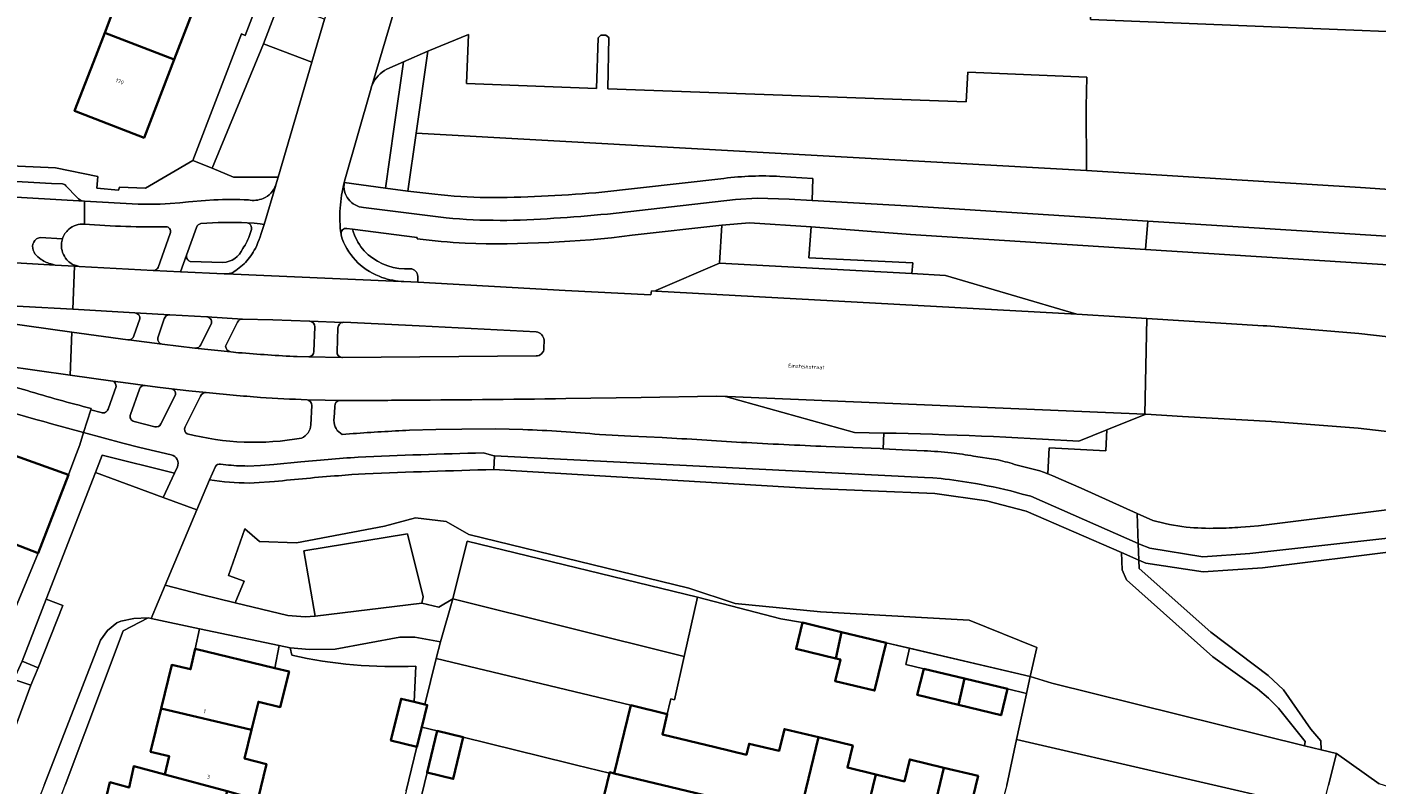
# Model space of a CAD drawing. Header units: metres. Extents: x 197700 to 204338, y 317132 to 325229.
# Tile 1048 of 1056: x 199355 to 199481, y 322000 to 322071. Entities that reach past the tile are written whole.
import ezdxf
from ezdxf.enums import TextEntityAlignment as Align

# ---------------------------------------------------------------- set-up
doc = ezdxf.new("R2010")
doc.units = ezdxf.units.M
for name, color, linetype, lineweight in [('B-WE-GR-BEPLANTING_CULTUUR_BODEMBEDEKKER-GV', 90, 'Continuous', 18), ('B-WE-GR-BEPLANTING_CULTUUR_HEESTERS-GV', 90, 'Continuous', 18), ('B-WE-GR-GROENVOORZIENING-GV', 80, 'Continuous', 18), ('B-WE-IE-TERREINAFSCHEIDING_KUNSTMATIG_HEKWERK-G', 20, 'IE-TERREINAFSCHEIDING-KUNSTMATIG', 18), ('B-WE-OG-BEBOUWING-GV', 7, 'Continuous', 35), ('B-WE-OG-BEBOUWING-T18', 10, 'Continuous', 18), ('B-WE-OG-TERREIN_CULTUURSCHEIDING-GV', 7, 'Continuous', 18), ('B-WE-OG-TERREIN_ERF-GV', 7, 'Continuous', 18), ('B-WE-OG-TOPOGRAFIE-T18', 10, 'Continuous', 18), ('B-WE-VH-VERHARDING_ASFALT-GV', 252, 'Continuous', 18), ('B-WE-VH-VERHARDING_BETONSTRAATSTEEN-GV', 252, 'Continuous', 18), ('B-WE-VH-VERHARDING_OPEN-GV', 252, 'Continuous', 18), ('B-WE-VH-VERHARDING_SIERBESTRATING-GV', 252, 'Continuous', 18), ('B-WE-VH-VERHARDING_TEGEL-GV', 252, 'Continuous', 18)]:
    doc.layers.add(name, color=color, linetype=linetype, lineweight=lineweight)
doc.styles.add('NLCS-ISO-M200-T18', font='NLCS-ISO.ttf', dxfattribs={"height": 0.36})
doc.linetypes.add('IE-TERREINAFSCHEIDING-KUNSTMATIG', pattern='A,4,[82,NLCS.SHX,S=0.75,R=90,X=0,Y=0],4,-2', length=10)

msp = doc.modelspace()

# ---------------------------------------------------------------- linework, layer by layer
at = {"layer": 'B-WE-GR-BEPLANTING_CULTUUR_BODEMBEDEKKER-GV'}
for points in [[(199381.677, 322067.255), (199377.187, 322068.939), (199372.391, 322057.385), (199374.384, 322056.533), (199378.537, 322056.534)], [(199368.893, 322029.011), (199362.168, 322030.684), (199361.541, 322029.068), (199367.858, 322026.758)], [(199370.83, 322012.69), (199378.22, 322010.893), (199378.643, 322012.995), (199371.223, 322014.556)]]:
    msp.add_lwpolyline(points, close=True, dxfattribs=at)
for points in [[(199384.685, 322056.055), (199388.523, 322055.525), (199389.335, 322061.216), (199390.186, 322067.262), (199388.659, 322066.581)], [(199387.288, 322065.134), (199387.228, 322064.982), (199387.178, 322064.827), (199384.706, 322056.167), (199384.685, 322056.055)], [(199370.934, 322051.876), (199370.023, 322049.299), (199370.03, 322049.142)], [(199375.85, 322052.233), (199375.669, 322052.312)], [(199375.928, 322051.319), (199376.047, 322051.668)], [(199367.379, 322048.158), (199368.492, 322051.313)], [(199359.758, 322048.321), (199360.027, 322048.248), (199366.922, 322047.853), (199367.081, 322047.881)], [(199370.365, 322048.711), (199373.396, 322048.606)]]:
    msp.add_lwpolyline(points, dxfattribs=at)
for points in [[(199388.659, 322066.581, 0.181691), (199387.288, 322065.134)], [(199359.066, 322051.699, 0.1380789), (199358.477, 322050.805)], [(199360.515, 322052.186, 0.1994206), (199359.066, 322051.699)], [(199368.212, 322051.935, -0.0255799), (199360.515, 322052.186)], [(199368.492, 322051.313, 0.4188595), (199368.212, 322051.935)], [(199371.358, 322052.226, 0.3064571), (199370.934, 322051.876)], [(199375.669, 322052.312, 0.0292298), (199371.358, 322052.226)], [(199376.047, 322051.668, 0.3371766), (199375.85, 322052.233)], [(199358.477, 322050.805, 0.063112), (199358.386, 322050.316)], [(199375.243, 322049.906, 0.0811787), (199375.928, 322051.319)], [(199358.386, 322050.316, 0.2004989), (199358.898, 322048.869)], [(199370.03, 322049.142, 0.3178102), (199370.365, 322048.711)], [(199373.396, 322048.606, 0.2829475), (199375.243, 322049.906)], [(199358.898, 322048.869, 0.1517757), (199359.758, 322048.321)], [(199367.081, 322047.881, 0.2040768), (199367.379, 322048.158)]]:
    msp.add_lwpolyline(points, format="xyb", dxfattribs=at)
at = {"layer": 'B-WE-GR-BEPLANTING_CULTUUR_HEESTERS-GV'}
for points in [[(199363.155, 322037.587), (199359.194, 322038.139), (199349.951, 322039.427)], [(199362.716, 322034.977), (199363.465, 322037.085)], [(199306.487, 322035.607), (199306.58, 322035.608), (199307.842, 322035.517), (199309.306, 322035.412), (199310.482, 322035.327), (199320.594, 322034.607), (199320.628, 322035.09), (199347.51, 322033), (199359.053, 322028.855), (199359.643, 322030.435), (199360.1, 322031.658), (199360.448, 322032.798), (199357.468, 322033.603), (199356.74, 322033.81), (199356.008, 322034.004), (199355.042, 322034.283), (199354.081, 322034.58)], [(199361.142, 322035.039), (199361.114, 322034.923), (199362.085, 322034.653)], [(199391.189, 322007.744), (199392.167, 322007.507), (199393.245, 322011.767), (199393.64, 322013.325), (199391.263, 322013.756), (199389.861, 322013.762), (199383.839, 322012.664), (199381.451, 322012.634), (199379.649, 322012.783), (199379.824, 322012.083)], [(199391.345, 322011.073), (199391.189, 322007.744)]]:
    msp.add_lwpolyline(points, dxfattribs=at)
for points in [[(199349.762, 322038.067, -0.0090701), (199355.183, 322036.708)], [(199355.183, 322036.708, 0.0114281), (199361.142, 322035.039)], [(199363.465, 322037.085, 0.3226737), (199363.155, 322037.587)], [(199362.085, 322034.653, 0.4230457), (199362.716, 322034.977)], [(199379.824, 322012.083, 0.0675047), (199391.345, 322011.073)]]:
    msp.add_lwpolyline(points, format="xyb", dxfattribs=at)
msp.add_lwpolyline([(199437.255, 322012.729), (199448.477, 322010.105), (199449.088, 322012.808), (199442.797, 322015.348), (199428.983, 322016.123), (199421.025, 322016.897), (199416.715, 322018.336), (199396.27, 322023.315), (199394.17, 322024.532), (199391.296, 322024.864), (199388.423, 322024.09), (199380.245, 322022.54), (199376.819, 322022.651), (199375.441, 322023.847), (199373.92, 322019.495), (199375.374, 322018.968), (199374.532, 322016.954), (199379.434, 322015.774), (199381.058, 322015.645), (199381.981, 322015.718), (199380.925, 322021.803), (199390.577, 322023.362), (199392.036, 322017.531), (199391.901, 322016.923), (199393.472, 322016.562), (199394.793, 322017.325), (199396.129, 322022.698), (199417.525, 322017.473), (199425.297, 322015.457), (199427.3, 322015.12), (199430.913, 322014.246), (199435.07, 322013.24)], close=True, dxfattribs=at)
at = {"layer": 'B-WE-GR-GROENVOORZIENING-GV'}
for points in [[(199371.332, 322036.192), (199369.881, 322033.329)], [(199434.807, 322031.285), (199434.864, 322032.748), (199432.134, 322032.799), (199420.126, 322036.155), (199420.118, 322036.155), (199419.285, 322036.181), (199412.288, 322036.059), (199405.291, 322035.958)], [(199381.588, 322033.521), (199381.667, 322035.318)], [(199383.812, 322035.257), (199383.764, 322034.585), (199383.726, 322033.918)], [(199546.151, 322011.98), (199538.766, 322015.121), (199538.622, 322014.773), (199519.223, 322022.987), (199514.518, 322024.88), (199508, 322027.108), (199501.101, 322029.095), (199493.333, 322031.016), (199487.292, 322032.229), (199478.964, 322033.199), (199470.911, 322033.831), (199462.646, 322034.288), (199459.237, 322034.492), (199455.614, 322033.039), (199455.505, 322031.085), (199450.235, 322031.367), (199450.111, 322028.949), (199450.563, 322028.768), (199451.352, 322028.437), (199453.212, 322027.611), (199458.431, 322025.265), (199459.873, 322024.617)], [(199390.747, 322033.008), (199393.19, 322033.069), (199395.633, 322033.109), (199398.753, 322033.146), (199400.027, 322033.124), (199401.301, 322033.08)], [(199384.503, 322032.618), (199385.512, 322032.7)], [(199408.421, 322032.611), (199411.328, 322032.458), (199414.237, 322032.328)], [(199429.511, 322031.502), (199432.021, 322031.397), (199434.531, 322031.299), (199434.807, 322031.285)], [(199372.632, 322028.337), (199372.159, 322028.397), (199370.986, 322025.614), (199368.031, 322018.599), (199371.365, 322017.737), (199374.532, 322016.954), (199375.374, 322018.968), (199373.92, 322019.495), (199375.441, 322023.847), (199376.819, 322022.651), (199380.245, 322022.54), (199388.423, 322024.09), (199391.296, 322024.864), (199394.17, 322024.532), (199396.27, 322023.315), (199416.715, 322018.336), (199421.025, 322016.897), (199428.983, 322016.123), (199442.797, 322015.348), (199449.088, 322012.808), (199448.477, 322010.105), (199450.486, 322009.492), (199473.997, 322003.674), (199474.032, 322004.058), (199471.55, 322007.158), (199470.631, 322008.091), (199469.611, 322008.973), (199465.448, 322011.933), (199457.444, 322019.108), (199457.025, 322020.036), (199456.949, 322021.645), (199448.102, 322025.496), (199444.407, 322026.445), (199439.609, 322027.136), (199427.626, 322027.613), (199398.595, 322029.359)], [(199378.198, 322028.244), (199376.294, 322028.11)], [(199386.641, 322028.965), (199385.389, 322028.883), (199384.138, 322028.786)], [(199468.926, 322024.063), (199469.698, 322024.114), (199482.617, 322025.733), (199491.763, 322026.63), (199495.344, 322026.677), (199495.346, 322026.777), (199498.361, 322026.728), (199501.353, 322026.393), (199504.31, 322025.869), (199510.162, 322024.459), (199516.116, 322022.813), (199518.963, 322021.924), (199522.189, 322020.787), (199544.729, 322011.238), (199544.696, 322011.137), (199545.618, 322010.739)], [(199468.067, 322024.002), (199468.926, 322024.063)], [(199483.003, 322021.841), (199470.073, 322020.22), (199464.564, 322019.847), (199459.233, 322020.651), (199458.58, 322020.935), (199458.607, 322020.152), (199465.27, 322014.243), (199470.591, 322010.191), (199472.022, 322008.857), (199474.561, 322005.203), (199475.508, 322004.13), (199475.53, 322003.295), (199476.945, 322002.945), (199480.93, 322000.123)], [(199487.636, 321998.039), (199480.93, 322000.123), (199476.945, 322002.945), (199476.218, 322000)]]:
    msp.add_lwpolyline(points, dxfattribs=at)
for points in [[(199371.831, 322036.518, 0.3210735), (199371.332, 322036.192)], [(199376.893, 322036.063, -0.0061102), (199371.831, 322036.518)], [(199381.225, 322035.85, -0.0080373), (199376.893, 322036.063)], [(199381.667, 322035.318, 0.3676433), (199381.225, 322035.85)], [(199384.228, 322035.781, 0.4136827), (199383.812, 322035.257)], [(199389.773, 322035.808, -0.0091981), (199384.228, 322035.781)], [(199405.291, 322035.958, -0.0032218), (199389.773, 322035.808)], [(199369.881, 322033.329, 0.3955745), (199370.07, 322032.687)], [(199380.718, 322032.281, 0.269345), (199381.588, 322033.521)], [(199383.726, 322033.918, 0.2847941), (199384.503, 322032.618)], [(199385.512, 322032.7, -0.005319), (199390.747, 322033.008)], [(199401.301, 322033.08, -0.0147387), (199408.421, 322032.611)], [(199370.07, 322032.687, 0.1074537), (199380.718, 322032.281)], [(199414.237, 322032.328, -0.0032497), (199421.614, 322031.884)], [(199421.614, 322031.884, 0.0030381), (199429.511, 322031.502)], [(199398.595, 322029.359, 0.0026685), (199386.641, 322028.965)], [(199376.294, 322028.11, -0.0439654), (199372.632, 322028.337)], [(199384.138, 322028.786, 0.0067393), (199378.198, 322028.244)], [(199459.873, 322024.617, 0.0389587), (199462.976, 322024.012)], [(199462.976, 322024.012, 0.0363568), (199465.865, 322023.899)], [(199465.865, 322023.899, 0.0186212), (199468.067, 322024.002)]]:
    msp.add_lwpolyline(points, format="xyb", dxfattribs=at)
msp.add_lwpolyline([(199356.207, 322010.913), (199354.748, 322011.541), (199353.955, 322009.818), (199355.537, 322009.307)], close=True, dxfattribs=at)
at = {"layer": 'B-WE-IE-TERREINAFSCHEIDING_KUNSTMATIG_HEKWERK-G'}
for points in [[(199417.525, 322017.473), (199425.297, 322015.457), (199427.3, 322015.12)], [(199435.07, 322013.24), (199448.477, 322010.105)]]:
    msp.add_lwpolyline(points, dxfattribs=at)
at = {"layer": 'B-WE-OG-BEBOUWING-GV'}
for points in [[(199368.876, 322067.483), (199370.575, 322071.893), (199364.11, 322074.38), (199361.26, 322075.48), (199360.28, 322072.95), (199363.13, 322071.85), (199362.41, 322069.98)], [(199362.41, 322069.98), (199361.572, 322067.805), (199359.61, 322062.71), (199366.075, 322060.213), (199368.876, 322067.483)], [(199356.229, 322021.571), (199359.053, 322028.855), (199347.51, 322033), (199345.4, 322027.54), (199342.78, 322028.55), (199341.38, 322024.94), (199339.63, 322025.65), (199339.617, 322025.217), (199339.499, 322021.04), (199343.399, 322020.93), (199343.656, 322020.923), (199345.18, 322020.88), (199345.46, 322021.652), (199346.82, 322025.4), (199347.36, 322025.19), (199347.17, 322024.7), (199347.94, 322024.41), (199348.07, 322024.75)], [(199430.386, 322011.795), (199430.913, 322014.246), (199427.3, 322015.12), (199426.71, 322012.68)], [(199430.913, 322014.246), (199430.386, 322011.795), (199430.82, 322011.69), (199430.33, 322009.68), (199434, 322008.8), (199435.07, 322013.24)], [(199378.22, 322010.893), (199370.83, 322012.69), (199370.39, 322010.78), (199368.64, 322011.19), (199367.653, 322007.14), (199376.064, 322005.151), (199376.7, 322007.76), (199378.74, 322007.26), (199379.55, 322010.57)], [(199442.377, 322009.913), (199438.58, 322010.82), (199437.97, 322008.39), (199441.791, 322007.469)], [(199441.791, 322007.469), (199445.77, 322006.51), (199446.37, 322008.96), (199442.377, 322009.913)], [(199391.189, 322007.744), (199389.97, 322008.04), (199389.02, 322004.17), (199391.45, 322003.57), (199391.894, 322005.384), (199392.4, 322007.45), (199392.167, 322007.507)], [(199367.998, 322000.999), (199373.786, 321999.444), (199376.64, 321998.65), (199377.45, 322001.97), (199375.41, 322002.47), (199376.064, 322005.151), (199367.653, 322007.14), (199366.67, 322003.11), (199368.41, 322002.69)], [(199428.777, 322004.453), (199425.61, 322005.22), (199425.12, 322003.18), (199422.33, 322003.86), (199422.09, 322002.83), (199419.164, 322003.537), (199414.27, 322004.72), (199414.72, 322006.61), (199411.32, 322007.44), (199409.8, 322001.09), (199418.05, 321999.1), (199420.98, 321998.41), (199420.394, 321995.965), (199420.27, 321995.45), (199420.36, 321995.428), (199424.47, 321994.43), (199424.9, 321996.18), (199426.675, 321995.75)], [(199395.75, 322004.48), (199393.32, 322005.05), (199392.39, 322001.18), (199394.82, 322000.59)], [(199434.111, 322000.993), (199431.48, 322001.63), (199431.97, 322003.68), (199428.777, 322004.453), (199426.675, 321995.75), (199428.45, 321995.32), (199428.02, 321993.57), (199432.08, 321992.585)], [(199373.786, 321999.444), (199367.998, 322000.999), (199365.126, 322001.771), (199364.671, 321999.771), (199362.898, 322000.271), (199361.827, 321995.833), (199370.256, 321993.897), (199370.99, 321996.77), (199372.991, 321996.27)], [(199440.454, 322001.629), (199437.27, 322002.4), (199436.77, 322000.35), (199434.111, 322000.993), (199432.08, 321992.585), (199436.14, 321991.6), (199436.57, 321993.35), (199438.35, 321992.92)], [(199438.35, 321992.92), (199440.13, 321992.49), (199439.7, 321990.74), (199443.764, 321989.751), (199443.89, 321989.72), (199444.13, 321990.7), (199445.251, 321995.309), (199445.94, 321998.14), (199445.806, 321998.173), (199443.15, 321998.82), (199443.63, 322000.86), (199440.454, 322001.629)], [(199407.966, 321995.345), (199416.648, 321993.26), (199417.466, 321996.668), (199418.05, 321999.1), (199409.8, 322001.09), (199409.38, 322001.2), (199409.36, 322001.115)]]:
    msp.add_lwpolyline(points, close=True, dxfattribs=at)
at = {"layer": 'B-WE-OG-TERREIN_CULTUURSCHEIDING-GV'}
for points in [[(199391.368, 322060.637), (199390.607, 322055.26), (199393.103, 322054.974)], [(199543.706, 322059.489), (199541.085, 322060.121), (199540.799, 322057.315), (199540.86, 322051.406), (199516.69, 322053.022), (199479.177, 322055.593), (199453.714, 322057.16), (199391.368, 322060.637)], [(199408.071, 322055.098), (199419.997, 322056.435)], [(199425.195, 322056.615), (199428.259, 322056.431), (199428.211, 322054.37), (199437.537, 322053.841), (199459.408, 322052.464), (199459.409, 322052.464), (199506.352, 322049.508), (199506.34, 322049.308), (199508.356, 322049.02), (199512.591, 322048.093), (199514.636, 322047.916), (199521.054, 322047.641), (199528.244, 322047.462), (199540.531, 322047.466), (199543.923, 322047.545), (199544.564, 322047.734), (199545.038, 322048.03), (199545.41, 322048.42), (199545.659, 322048.893), (199546.651, 322056.272)], [(199391.462, 322050.823), (199391.457, 322050.944), (199385.462, 322051.717), (199385.558, 322051.395)], [(199419.576, 322048.551), (199419.793, 322052.086), (199411.455, 322051.144)], [(199428.11, 322051.938), (199427.88, 322049.057), (199437.556, 322048.572), (199437.455, 322047.577), (199440.596, 322047.406), (199452.815, 322043.81), (199453.299, 322043.784), (199459.308, 322043.408), (199470.13, 322042.732), (199470.482, 322042.711), (199479.026, 322042.004), (199483.125, 322041.539), (199487.514, 322040.916), (199493.149, 322039.945), (199497.462, 322039.112), (199503.78, 322037.727), (199511.022, 322035.892), (199518.538, 322033.674), (199524.707, 322031.471), (199543.025, 322024.563), (199542.9, 322024.214), (199550.403, 322021.395), (199550.53, 322021.364)], [(199557.354, 322032.794), (199545.199, 322042.595), (199543.762, 322043.574), (199542.365, 322044.296), (199541.636, 322044.565), (199540.548, 322044.809), (199536.602, 322044.979), (199528.275, 322044.985), (199520.967, 322045.167), (199514.337, 322045.451), (199512.258, 322045.632), (199498.894, 322047.313), (199459.205, 322049.832), (199437.338, 322051.221), (199428.11, 322051.938)], [(199390.286, 322048.027), (199390.83, 322048.022)], [(199391.518, 322047.317), (199391.54, 322046.774), (199405.218, 322046.019), (199413.208, 322045.592), (199413.249, 322045.987), (199413.646, 322045.943), (199413.671, 322046.011), (199419.576, 322048.551)]]:
    msp.add_lwpolyline(points, dxfattribs=at)
for points in [[(199419.997, 322056.435, -0.0457719), (199425.195, 322056.615)], [(199393.103, 322054.974, 0.0243505), (199397.946, 322054.644)], [(199397.946, 322054.644, 0.0193324), (199408.071, 322055.098)], [(199385.558, 322051.395, 0.1049829), (199386.54, 322049.7)], [(199395.943, 322050.395, -0.0178396), (199391.462, 322050.823)], [(199411.455, 322051.144, -0.0386), (199395.943, 322050.395)], [(199386.54, 322049.7, 0.199252), (199390.286, 322048.027)], [(199390.83, 322048.022, -0.4243211), (199391.518, 322047.317)]]:
    msp.add_lwpolyline(points, format="xyb", dxfattribs=at)
at = {"layer": 'B-WE-OG-TERREIN_ERF-GV'}
for points in [[(199445.29, 322100.68), (199455.372, 322100.317), (199455.309, 322098.578), (199505.52, 322096.54), (199505.45, 322095.09), (199505.34, 322095.1), (199504.29, 322071.31), (199454.19, 322073.33), (199454.095, 322071.219), (199506.14, 322069.11), (199506.491, 322069.55), (199506.68, 322073.84), (199538.499, 322072.593), (199538.166, 322098.402), (199536.769, 322211.233), (199536.646, 322215.493)], [(199347.352, 322057.87), (199357.832, 322057.414), (199361.758, 322056.614), (199361.689, 322055.509), (199363.696, 322055.328), (199363.785, 322055.631), (199366.21, 322055.523), (199370.593, 322058.093), (199375.12, 322069.862), (199375.474, 322069.722), (199379.254, 322079.572)], [(199446.302, 322000), (199447.212, 322004.241), (199448.121, 322008.481), (199448.131, 322008.529), (199446.37, 322008.96), (199445.77, 322006.51), (199441.791, 322007.469), (199437.97, 322008.39), (199438.58, 322010.82), (199436.903, 322011.221), (199437.255, 322012.729), (199435.07, 322013.24), (199434, 322008.8), (199430.33, 322009.68), (199430.82, 322011.69), (199430.386, 322011.795), (199426.71, 322012.68), (199427.3, 322015.12), (199425.297, 322015.457), (199417.525, 322017.473), (199416.293, 322011.979), (199415.387, 322007.939), (199415.065, 322008.02), (199415.008, 322007.788), (199414.72, 322006.61), (199414.27, 322004.72), (199419.164, 322003.537), (199422.09, 322002.83), (199422.33, 322003.86), (199425.12, 322003.18), (199425.61, 322005.22), (199428.777, 322004.453), (199431.97, 322003.68), (199431.48, 322001.63), (199434.111, 322000.993), (199436.77, 322000.35), (199437.27, 322002.4), (199440.454, 322001.629), (199443.63, 322000.86), (199443.15, 321998.82)], [(199361.827, 321995.833), (199362.898, 322000.271), (199364.671, 321999.771), (199365.126, 322001.771), (199367.998, 322000.999), (199368.41, 322002.69), (199366.67, 322003.11), (199367.653, 322007.14), (199368.64, 322011.19), (199370.39, 322010.78), (199370.83, 322012.69), (199371.223, 322014.556), (199366.726, 322015.502), (199366.464, 322015.557), (199364.136, 322014.345), (199358.74, 322000)], [(199378.643, 322012.995), (199378.22, 322010.893), (199379.55, 322010.57), (199378.74, 322007.26), (199376.7, 322007.76), (199376.064, 322005.151), (199375.41, 322002.47), (199377.45, 322001.97), (199376.64, 321998.65)], [(199379.824, 322012.083), (199379.649, 322012.783), (199378.643, 322012.995)], [(199390.45, 321999.46), (199391.45, 322003.57), (199389.02, 322004.17), (199389.97, 322008.04), (199391.189, 322007.744), (199391.345, 322011.073)]]:
    msp.add_lwpolyline(points, dxfattribs=at)
for points in [[(199364.11, 322074.38), (199370.575, 322071.893), (199368.876, 322067.483), (199366.075, 322060.213), (199359.61, 322062.71), (199361.572, 322067.805), (199362.41, 322069.98), (199363.13, 322071.85), (199360.28, 322072.95), (199361.26, 322075.48)], [(199392.449, 322068.272), (199391.368, 322060.637), (199453.714, 322057.16), (199453.669, 322063.105), (199453.739, 322065.854), (199442.662, 322066.3), (199442.529, 322063.539), (199409.186, 322064.776), (199409.277, 322069.525), (199409.015, 322069.751), (199408.553, 322069.763), (199408.307, 322069.514), (199408.149, 322064.794), (199396.049, 322065.261), (199396.226, 322069.817)], [(199356.229, 322021.571), (199348.07, 322024.75), (199347.94, 322024.41), (199347.17, 322024.7), (199347.36, 322025.19), (199346.82, 322025.4), (199345.46, 322021.652), (199353.102, 322019.284), (199352.441, 322017.558), (199354.259, 322016.862)], [(199407.966, 321995.345), (199409.36, 322001.115), (199406.278, 322001.877), (199405.537, 322002.06), (199395.75, 322004.48), (199394.82, 322000.59), (199392.39, 322001.18), (199391.4, 321997.1), (199393.83, 321996.52), (199393.02, 321993.208), (199391.93, 321988.75), (199395.772, 321987.817), (199395.28, 321985.79), (199399.558, 321984.751), (199403.06, 321983.9), (199405.09, 321983.44), (199406.559, 321989.523)]]:
    msp.add_lwpolyline(points, close=True, dxfattribs=at)
msp.add_lwpolyline([(199391.345, 322011.073, -0.0675047), (199379.824, 322012.083)], format="xyb", dxfattribs=at)
at = {"layer": 'B-WE-VH-VERHARDING_ASFALT-GV'}
for points in [[(199387.951, 322088.541), (199384.636, 322077.296), (199382.933, 322071.518), (199382.841, 322071.231), (199381.677, 322067.255)], [(199384.685, 322056.055), (199384.706, 322056.167), (199387.178, 322064.827), (199387.228, 322064.982), (199387.288, 322065.134), (199390.153, 322074.879), (199391.585, 322079.68), (199392.445, 322082.616)], [(199381.677, 322067.255), (199378.537, 322056.534), (199378.327, 322055.819), (199378.326, 322055.815), (199377.225, 322052.148)], [(199346.88, 322044.967), (199354.841, 322044.514), (199359.435, 322044.256), (199359.593, 322048.273), (199357.813, 322048.375), (199349.892, 322048.829), (199287.863, 322052.295)], [(199384.397, 322051.144), (199384.384, 322051.24)], [(199459.14, 322034.496), (199459.308, 322043.408), (199453.299, 322043.784), (199452.815, 322043.81), (199413.646, 322045.943), (199413.249, 322045.987), (199413.208, 322045.592), (199405.218, 322046.019), (199391.54, 322046.774), (199390.241, 322046.846), (199389.969, 322046.857), (199373.669, 322047.546), (199373.588, 322047.543), (199373.506, 322047.543), (199369.469, 322047.733), (199366.922, 322047.853), (199360.027, 322048.248), (199359.593, 322048.273), (199359.435, 322044.256), (199365.212, 322043.932), (199368.433, 322043.758), (199368.479, 322043.759), (199371.897, 322043.569), (199375.221, 322043.355), (199378.048, 322043.278), (199381.44, 322043.17), (199381.495, 322043.164), (199384.563, 322043.045), (199384.645, 322043.047), (199391.643, 322042.733), (199402.528, 322042.148)], [(199373.669, 322047.546), (199389.969, 322046.857)], [(199349.951, 322039.427), (199359.194, 322038.139), (199359.352, 322042.146), (199346.755, 322043.903)], [(199470.13, 322042.732), (199459.308, 322043.408), (199459.14, 322034.496), (199459.237, 322034.492), (199462.646, 322034.288), (199470.911, 322033.831), (199478.964, 322033.199), (199487.292, 322032.229), (199493.333, 322031.016), (199501.101, 322029.095), (199508, 322027.108), (199514.518, 322024.88), (199519.223, 322022.987), (199538.622, 322014.773), (199538.766, 322015.121), (199546.151, 322011.98), (199549.664, 322010.371), (199549.734, 322010.338), (199550.375, 322009.972), (199551.615, 322009.004), (199552.685, 322007.86), (199553.542, 322006.557), (199554.218, 322005.167)], [(199374.86, 322040.222), (199374.148, 322040.292), (199370.803, 322040.649), (199367.764, 322041.014), (199364.66, 322041.415), (199364.546, 322041.421), (199359.352, 322042.146), (199359.194, 322038.139), (199363.155, 322037.587), (199364.587, 322037.385), (199366.171, 322037.175), (199367.315, 322037.029), (199368.612, 322036.872), (199370.221, 322036.689), (199371.831, 322036.518)], [(199561.138, 322020.885), (199560.071, 322020.518), (199558.9, 322020.226), (199557.355, 322020), (199555.791, 322019.991), (199554.138, 322020.23), (199550.53, 322021.364), (199550.403, 322021.395), (199542.9, 322024.214), (199543.025, 322024.563), (199524.707, 322031.471), (199518.538, 322033.674), (199511.022, 322035.892), (199503.78, 322037.727), (199497.462, 322039.112), (199493.149, 322039.945), (199487.514, 322040.916), (199483.125, 322041.539), (199479.026, 322042.004), (199470.482, 322042.711), (199470.13, 322042.732)], [(199403.261, 322041.393), (199403.254, 322040.645)], [(199402.521, 322039.931), (199384.524, 322039.788), (199384.453, 322039.791), (199381.385, 322039.84), (199380.322, 322039.858)], [(199381.225, 322035.85), (199382.9, 322035.805), (199384.228, 322035.781)], [(199405.291, 322035.958), (199412.288, 322036.059), (199419.285, 322036.181), (199420.118, 322036.155), (199420.126, 322036.155), (199420.315, 322036.149), (199459.14, 322034.496)]]:
    msp.add_lwpolyline(points, dxfattribs=at)
for points in [[(199384.384, 322051.24, -0.0969861), (199384.685, 322056.055)], [(199377.225, 322052.148, -0.0484201), (199376.421, 322049.917)], [(199387.932, 322047.325, -0.2306465), (199384.397, 322051.144)], [(199376.421, 322049.917, -0.0606954), (199375.5, 322048.626)], [(199375.5, 322048.626, -0.0692623), (199374.283, 322047.664)], [(199374.283, 322047.664, -0.0683823), (199373.669, 322047.546)], [(199389.969, 322046.857, -0.0815847), (199387.932, 322047.325)], [(199402.528, 322042.148, -0.3883989), (199403.261, 322041.393)], [(199403.254, 322040.645, -0.4332538), (199402.521, 322039.931)], [(199380.322, 322039.858, -0.0072909), (199374.86, 322040.222)], [(199371.831, 322036.518, 0.0061102), (199376.893, 322036.063)], [(199376.893, 322036.063, 0.0080373), (199381.225, 322035.85)], [(199384.228, 322035.781, 0.0091981), (199389.773, 322035.808)], [(199389.773, 322035.808, 0.0032218), (199405.291, 322035.958)]]:
    msp.add_lwpolyline(points, format="xyb", dxfattribs=at)
at = {"layer": 'B-WE-VH-VERHARDING_BETONSTRAATSTEEN-GV'}
for points in [[(199358.471, 322055.918), (199357.472, 322055.968), (199316.648, 322058.287), (199288.089, 322059.827), (199257.187, 322061.191), (199234.994, 322061.909), (199225.264, 322062.161), (199225.224, 322060.634), (199241.322, 322060.315), (199270.96, 322059.172), (199326.885, 322056.274), (199360.518, 322054.319)], [(199360.515, 322052.186), (199360.518, 322054.319), (199326.885, 322056.274), (199270.96, 322059.172), (199241.322, 322060.315), (199225.224, 322060.634), (199225.136, 322057.339)], [(199359.842, 322054.652), (199358.809, 322055.754)], [(199356.399, 322050.929), (199358.477, 322050.805)], [(199350.002, 322048.874), (199349.892, 322048.829), (199357.813, 322048.375), (199357.521, 322048.446)], [(199365.212, 322043.932), (199359.435, 322044.256), (199354.841, 322044.514), (199346.88, 322044.967)], [(199346.755, 322043.903), (199359.352, 322042.146), (199364.546, 322041.421), (199364.66, 322041.415)], [(199365.119, 322041.776), (199365.689, 322043.361)], [(199367.946, 322043.376), (199367.335, 322041.59)], [(199371.897, 322043.569), (199368.479, 322043.759), (199368.433, 322043.758)], [(199371.347, 322040.949), (199372.345, 322042.984)], [(199374.759, 322043.075), (199373.655, 322040.822)], [(199381.495, 322043.164), (199381.44, 322043.17), (199378.048, 322043.278), (199375.221, 322043.355)], [(199402.528, 322042.148), (199391.643, 322042.733), (199384.645, 322043.047), (199384.563, 322043.045)], [(199381.868, 322040.339), (199381.964, 322042.621)], [(199384.102, 322042.534), (199384.012, 322040.309)], [(199367.764, 322041.014), (199370.803, 322040.649)], [(199403.254, 322040.645), (199403.261, 322041.393)], [(199374.148, 322040.292), (199374.86, 322040.222)], [(199380.322, 322039.858), (199381.385, 322039.84)], [(199384.453, 322039.791), (199384.524, 322039.788), (199402.521, 322039.931)], [(199420.126, 322036.155), (199432.134, 322032.799), (199434.864, 322032.748)], [(199453.002, 322031.988), (199455.614, 322033.039), (199459.237, 322034.492), (199459.14, 322034.496), (199420.315, 322036.149), (199420.126, 322036.155)], [(199368.596, 322030.71), (199367.139, 322031.054), (199365.681, 322031.406), (199364.087, 322031.814), (199360.448, 322032.798), (199360.1, 322031.658), (199359.643, 322030.435), (199359.053, 322028.855)], [(199349.441, 321998.523), (199353.955, 322009.818), (199354.748, 322011.541), (199356.979, 322017.297), (199361.541, 322029.068), (199362.168, 322030.684), (199368.893, 322029.011), (199369.167, 322029.607)], [(199356.766, 322000), (199362.017, 322013.481), (199362.683, 322014.375), (199363.539, 322015.092), (199363.907, 322015.255), (199365.115, 322015.513), (199366.464, 322015.557), (199366.726, 322015.502), (199368.031, 322018.599), (199370.986, 322025.614), (199367.858, 322026.758), (199361.541, 322029.068), (199356.979, 322017.297), (199358.52, 322016.7), (199356.207, 322010.913), (199355.537, 322009.307), (199351.246, 321997.717)], [(199359.053, 322028.855), (199356.229, 322021.571), (199354.259, 322016.862), (199351.696, 322010.688), (199351.299, 322009.625), (199351.493, 322009.552), (199348.608, 322002.275), (199344.223, 321991.212)]]:
    msp.add_lwpolyline(points, dxfattribs=at)
for points in [[(199358.809, 322055.754, 0.2046864), (199358.471, 322055.918)], [(199360.518, 322054.319, -0.1923044), (199359.842, 322054.652)], [(199358.477, 322050.805, -0.1380789), (199359.066, 322051.699)], [(199359.066, 322051.699, -0.1994206), (199360.515, 322052.186)], [(199355.702, 322050.133, -0.2027312), (199356.058, 322050.806)], [(199356.058, 322050.806, -0.1204323), (199356.399, 322050.929)], [(199355.926, 322049.413, -0.1333859), (199355.702, 322050.133)], [(199356.509, 322048.889, -0.0677989), (199355.926, 322049.413)], [(199357.521, 322048.446, -0.0868709), (199356.509, 322048.889)], [(199365.689, 322043.361, 0.4107758), (199365.212, 322043.932)], [(199368.433, 322043.758, 0.3118877), (199367.946, 322043.376)], [(199372.345, 322042.984, 0.4182402), (199371.897, 322043.569)], [(199375.221, 322043.355, 0.2952215), (199374.759, 322043.075)], [(199381.964, 322042.621, 0.3656808), (199381.495, 322043.164)], [(199384.563, 322043.045, 0.3826566), (199384.102, 322042.534)], [(199364.66, 322041.415, 0.3121098), (199365.119, 322041.776)], [(199403.261, 322041.393, 0.3883989), (199402.528, 322042.148)], [(199367.335, 322041.59, 0.4060082), (199367.764, 322041.014)], [(199370.803, 322040.649, 0.2870456), (199371.347, 322040.949)], [(199373.655, 322040.822, 0.3628654), (199374.148, 322040.292)], [(199402.521, 322039.931, 0.4332538), (199403.254, 322040.645)], [(199374.86, 322040.222, 0.0072909), (199380.322, 322039.858)], [(199381.385, 322039.84, 0.38289), (199381.868, 322040.339)], [(199384.012, 322040.309, 0.3952508), (199384.453, 322039.791)], [(199434.864, 322032.748, -0.0113559), (199453.002, 322031.988)], [(199369.167, 322029.607, 0.4749966), (199368.596, 322030.71)]]:
    msp.add_lwpolyline(points, format="xyb", dxfattribs=at)
for points in [[(199413.646, 322045.943), (199452.815, 322043.81), (199440.596, 322047.406), (199437.455, 322047.577), (199419.576, 322048.551), (199413.671, 322046.011)], [(199381.981, 322015.718), (199391.901, 322016.923), (199392.036, 322017.531), (199390.577, 322023.362), (199380.925, 322021.803)], [(199417.525, 322017.473), (199396.129, 322022.698), (199394.793, 322017.325), (199416.293, 322011.979)], [(199475.53, 322003.295), (199475.508, 322004.13), (199474.561, 322005.203), (199472.022, 322008.857), (199470.591, 322010.191), (199465.27, 322014.243), (199458.607, 322020.152), (199458.58, 322020.935), (199456.949, 322021.645), (199457.025, 322020.036), (199457.444, 322019.108), (199465.448, 322011.933), (199469.611, 322008.973), (199470.631, 322008.091), (199471.55, 322007.158), (199474.032, 322004.058), (199473.997, 322003.674)], [(199371.223, 322014.556), (199378.643, 322012.995), (199379.649, 322012.783), (199381.451, 322012.634), (199383.839, 322012.664), (199389.861, 322013.762), (199391.263, 322013.756), (199393.64, 322013.325), (199394.793, 322017.325), (199393.472, 322016.562), (199391.901, 322016.923), (199381.981, 322015.718), (199381.058, 322015.645), (199379.434, 322015.774), (199374.532, 322016.954), (199371.365, 322017.737), (199368.031, 322018.599), (199366.726, 322015.502)], [(199354.748, 322011.541), (199356.207, 322010.913), (199358.52, 322016.7), (199356.979, 322017.297)], [(199394.793, 322017.325), (199393.64, 322013.325), (199393.245, 322011.767), (199411.32, 322007.44), (199414.72, 322006.61), (199415.008, 322007.788), (199415.065, 322008.02), (199415.387, 322007.939), (199416.293, 322011.979)], [(199351.318, 321972.528), (199353.19, 321972.079), (199353.6, 321973.9), (199357.916, 321993.052), (199356.246, 321993.366), (199358.74, 322000), (199364.136, 322014.345), (199366.464, 322015.557), (199365.115, 322015.513), (199363.907, 322015.255), (199363.539, 322015.092), (199362.683, 322014.375), (199362.017, 322013.481), (199356.766, 322000), (199353.643, 321991.979), (199355.525, 321991.436)], [(199393.32, 322005.05), (199395.75, 322004.48), (199405.537, 322002.06), (199406.278, 322001.877), (199409.36, 322001.115), (199409.38, 322001.2), (199409.8, 322001.09), (199411.32, 322007.44), (199393.245, 322011.767), (199392.167, 322007.507), (199392.4, 322007.45), (199391.894, 322005.384)], [(199351.246, 321997.717), (199355.537, 322009.307), (199353.955, 322009.818), (199349.441, 321998.523)], [(199475.646, 321997.679), (199476.218, 322000), (199476.945, 322002.945), (199475.53, 322003.295), (199473.997, 322003.674), (199450.486, 322009.492), (199448.477, 322010.105), (199448.131, 322008.529), (199448.121, 322008.481), (199447.212, 322004.241)], [(199480.334, 321994.913), (199480.638, 321996.129), (199480.702, 321996.416), (199475.646, 321997.679), (199447.212, 322004.241), (199446.302, 322000), (199445.806, 321998.173), (199445.94, 321998.14), (199445.251, 321995.309), (199444.13, 321990.7), (199447.759, 321989.8), (199448.872, 321994.428), (199449.861, 321994.185), (199450.711, 321997.804), (199468.423, 321993.442), (199467.537, 321989.877), (199466.892, 321987.279), (199468.587, 321986.848), (199471.495, 321986.142), (199474.404, 321985.435), (199477.312, 321984.729), (199477.534, 321984.675), (199478.891, 321990.263), (199479.161, 321990.197)]]:
    msp.add_lwpolyline(points, close=True, dxfattribs=at)
at = {"layer": 'B-WE-VH-VERHARDING_OPEN-GV'}
for points in [[(199540.139, 322070.212), (199540.106, 322072.53), (199538.499, 322072.593), (199506.68, 322073.84), (199506.491, 322069.55), (199506.14, 322069.11), (199454.095, 322071.219), (199454.19, 322073.33), (199454.64, 322083.32), (199449.1, 322083.523), (199449.07, 322082.704), (199446.772, 322082.788), (199446.802, 322083.607), (199444.593, 322083.687), (199444.567, 322082.967), (199435.783, 322083.282), (199435.581, 322077.656), (199422.086, 322077.897), (199421.995, 322075.959), (199414.632, 322076.201)], [(199390.153, 322074.879), (199387.288, 322065.134)], [(199388.659, 322066.581), (199390.186, 322067.262), (199392.449, 322068.272), (199396.226, 322069.817), (199396.049, 322065.261), (199408.149, 322064.794), (199408.307, 322069.514), (199408.553, 322069.763), (199409.015, 322069.751), (199409.277, 322069.525), (199409.186, 322064.776), (199442.529, 322063.539), (199442.662, 322066.3), (199453.739, 322065.854), (199453.669, 322063.105), (199453.714, 322057.16), (199479.177, 322055.593), (199516.69, 322053.022), (199540.86, 322051.406), (199540.799, 322057.315), (199541.085, 322060.121), (199543.706, 322059.489)], [(199358.477, 322050.805), (199356.399, 322050.929)], [(199357.521, 322048.446), (199357.813, 322048.375), (199359.593, 322048.273), (199360.027, 322048.248), (199359.758, 322048.321)], [(199365.637, 322036.846), (199364.796, 322034.479)], [(199368.612, 322036.872), (199367.315, 322037.029), (199366.171, 322037.175)], [(199367.643, 322033.607), (199368.993, 322036.294)], [(199365.144, 322033.827), (199367.062, 322033.341)]]:
    msp.add_lwpolyline(points, dxfattribs=at)
for points in [[(199387.288, 322065.134, -0.181691), (199388.659, 322066.581)], [(199356.058, 322050.806, 0.2027312), (199355.702, 322050.133)], [(199356.399, 322050.929, 0.1204323), (199356.058, 322050.806)], [(199358.386, 322050.316, -0.063112), (199358.477, 322050.805)], [(199355.702, 322050.133, 0.1333859), (199355.926, 322049.413)], [(199355.926, 322049.413, 0.0677989), (199356.509, 322048.889)], [(199358.898, 322048.869, -0.2004989), (199358.386, 322050.316)], [(199356.509, 322048.889, 0.0868709), (199357.521, 322048.446)], [(199359.758, 322048.321, -0.1517757), (199358.898, 322048.869)], [(199366.171, 322037.175, 0.3458442), (199365.637, 322036.846)], [(199368.993, 322036.294, 0.4242758), (199368.612, 322036.872)], [(199364.796, 322034.479, 0.4430148), (199365.144, 322033.827)], [(199367.062, 322033.341, 0.3635487), (199367.643, 322033.607)]]:
    msp.add_lwpolyline(points, format="xyb", dxfattribs=at)
at = {"layer": 'B-WE-VH-VERHARDING_SIERBESTRATING-GV'}
for points in [[(199377.225, 322052.148), (199376.881, 322052.204), (199376.302, 322052.265), (199375.669, 322052.312), (199375.85, 322052.233)], [(199376.047, 322051.668), (199375.928, 322051.319)], [(199385.558, 322051.395), (199385.462, 322051.717), (199384.939, 322051.785)], [(199384.384, 322051.24), (199384.397, 322051.144)], [(199370.03, 322049.142), (199370.023, 322049.299), (199369.469, 322047.733), (199373.506, 322047.543), (199373.588, 322047.543), (199373.669, 322047.546)], [(199373.396, 322048.606), (199370.365, 322048.711)], [(199390.83, 322048.022), (199390.286, 322048.027)], [(199389.969, 322046.857), (199390.241, 322046.846), (199391.54, 322046.774), (199391.518, 322047.317)]]:
    msp.add_lwpolyline(points, dxfattribs=at)
for points in [[(199375.85, 322052.233, -0.3371766), (199376.047, 322051.668)], [(199376.421, 322049.917, 0.0484201), (199377.225, 322052.148)], [(199384.939, 322051.785, 0.4763743), (199384.384, 322051.24)], [(199375.928, 322051.319, -0.0811787), (199375.243, 322049.906)], [(199384.397, 322051.144, 0.2306465), (199387.932, 322047.325)], [(199386.54, 322049.7, -0.1049829), (199385.558, 322051.395)], [(199370.365, 322048.711, -0.3178102), (199370.03, 322049.142)], [(199375.243, 322049.906, -0.2829475), (199373.396, 322048.606)], [(199375.5, 322048.626, 0.0606954), (199376.421, 322049.917)], [(199390.286, 322048.027, -0.199252), (199386.54, 322049.7)], [(199374.283, 322047.664, 0.0692623), (199375.5, 322048.626)], [(199391.518, 322047.317, 0.4243211), (199390.83, 322048.022)], [(199373.669, 322047.546, 0.0683823), (199374.283, 322047.664)], [(199387.932, 322047.325, 0.0815847), (199389.969, 322046.857)]]:
    msp.add_lwpolyline(points, format="xyb", dxfattribs=at)
at = {"layer": 'B-WE-VH-VERHARDING_TEGEL-GV'}
for points in [[(199395.66, 322122.532), (199393.872, 322117.933), (199386.349, 322098.26), (199386.431, 322098.234), (199379.254, 322079.572), (199375.474, 322069.722), (199375.12, 322069.862), (199370.593, 322058.093), (199372.391, 322057.385), (199377.187, 322068.939)], [(199377.187, 322068.939), (199378.643, 322072.761), (199381.705, 322080.502), (199383.223, 322079.921), (199383.137, 322080.081), (199386.502, 322091.221), (199386.585, 322091.262), (199385.934, 322091.527), (199388.268, 322097.611), (199389.743, 322101.48), (199395.571, 322116.535), (199397.301, 322115.844), (199397.561, 322116.754)], [(199316.648, 322058.287), (199357.472, 322055.968), (199358.471, 322055.918)], [(199378.327, 322055.819), (199378.537, 322056.534), (199374.384, 322056.533), (199372.391, 322057.385), (199370.593, 322058.093), (199366.21, 322055.523), (199363.785, 322055.631), (199363.696, 322055.328), (199361.689, 322055.509), (199361.758, 322056.614), (199357.832, 322057.414), (199347.352, 322057.87)], [(199358.809, 322055.754), (199359.842, 322054.652)], [(199375.669, 322052.312), (199376.302, 322052.265), (199376.881, 322052.204), (199377.225, 322052.148), (199378.326, 322055.815), (199378.327, 322055.819)], [(199393.103, 322054.974), (199390.607, 322055.26), (199388.523, 322055.525), (199384.685, 322056.055)], [(199419.997, 322056.435), (199408.071, 322055.098)], [(199409.165, 322053.121), (199421.075, 322054.469), (199423.074, 322054.581), (199425.08, 322054.539), (199426.064, 322054.492), (199428.211, 322054.37), (199428.259, 322056.431), (199425.195, 322056.615)], [(199365.534, 322054.039), (199360.518, 322054.319), (199360.515, 322052.186)], [(199360.518, 322054.319), (199365.534, 322054.039)], [(199372.542, 322054.438), (199371.77, 322054.391), (199370.204, 322054.246), (199369.409, 322054.161), (199368.482, 322054.091), (199367.554, 322054.039)], [(199367.554, 322054.039), (199368.482, 322054.091), (199369.409, 322054.161), (199370.204, 322054.246), (199371.77, 322054.391), (199372.542, 322054.438)], [(199411.455, 322051.144), (199419.793, 322052.086), (199422.372, 322052.313), (199428.11, 322051.938), (199437.338, 322051.221), (199459.205, 322049.832), (199459.409, 322052.464), (199459.408, 322052.464), (199437.537, 322053.841), (199428.211, 322054.37), (199426.064, 322054.492), (199425.08, 322054.539), (199423.074, 322054.581), (199421.075, 322054.469), (199409.165, 322053.121)], [(199394.165, 322052.755), (199386.482, 322053.716)], [(199386.482, 322053.716), (199394.165, 322052.755)], [(199366.922, 322047.853), (199369.469, 322047.733), (199370.023, 322049.299), (199370.934, 322051.876)], [(199384.939, 322051.785), (199385.462, 322051.717), (199391.457, 322050.944), (199391.462, 322050.823)], [(199543.923, 322047.545), (199540.531, 322047.466), (199528.244, 322047.462), (199521.054, 322047.641), (199514.636, 322047.916), (199512.591, 322048.093), (199508.356, 322049.02), (199506.34, 322049.308), (199506.352, 322049.508), (199459.409, 322052.464), (199459.205, 322049.832), (199498.894, 322047.313), (199512.258, 322045.632), (199514.337, 322045.451), (199520.967, 322045.167), (199528.275, 322044.985), (199536.602, 322044.979), (199540.548, 322044.809), (199541.636, 322044.565), (199542.365, 322044.296), (199543.762, 322043.574)], [(199368.492, 322051.313), (199367.379, 322048.158)], [(199367.081, 322047.881), (199366.922, 322047.853)], [(199365.689, 322043.361), (199365.119, 322041.776)], [(199368.433, 322043.758), (199365.212, 322043.932)], [(199367.335, 322041.59), (199367.946, 322043.376)], [(199372.345, 322042.984), (199371.347, 322040.949)], [(199375.221, 322043.355), (199371.897, 322043.569)], [(199373.655, 322040.822), (199374.759, 322043.075)], [(199384.563, 322043.045), (199381.495, 322043.164)], [(199381.964, 322042.621), (199381.868, 322040.339)], [(199384.012, 322040.309), (199384.102, 322042.534)], [(199364.66, 322041.415), (199367.764, 322041.014)], [(199370.803, 322040.649), (199374.148, 322040.292)], [(199381.385, 322039.84), (199384.453, 322039.791)], [(199363.465, 322037.085), (199362.716, 322034.977)], [(199366.171, 322037.175), (199364.587, 322037.385), (199363.155, 322037.587)], [(199364.796, 322034.479), (199365.637, 322036.846)], [(199371.831, 322036.518), (199370.221, 322036.689), (199368.612, 322036.872)], [(199368.993, 322036.294), (199367.643, 322033.607)], [(199369.881, 322033.329), (199371.332, 322036.192)], [(199384.228, 322035.781), (199382.9, 322035.805), (199381.225, 322035.85)], [(199354.081, 322034.58), (199355.042, 322034.283), (199356.008, 322034.004), (199356.74, 322033.81), (199357.468, 322033.603), (199360.448, 322032.798), (199361.114, 322034.923), (199361.142, 322035.039)], [(199362.085, 322034.653), (199361.114, 322034.923), (199360.448, 322032.798), (199364.087, 322031.814), (199365.681, 322031.406), (199367.139, 322031.054), (199368.596, 322030.71)], [(199381.667, 322035.318), (199381.588, 322033.521)], [(199383.726, 322033.918), (199383.764, 322034.585), (199383.812, 322035.257)], [(199367.062, 322033.341), (199365.144, 322033.827)], [(199401.301, 322033.08), (199400.027, 322033.124), (199398.753, 322033.146), (199395.633, 322033.109), (199393.19, 322033.069), (199390.747, 322033.008)], [(199447.025, 322029.839), (199449.368, 322029.236), (199449.697, 322029.114), (199450.111, 322028.949), (199450.235, 322031.367), (199455.505, 322031.085), (199455.614, 322033.039), (199453.002, 322031.988)], [(199385.512, 322032.7), (199384.503, 322032.618)], [(199414.237, 322032.328), (199411.328, 322032.458), (199408.421, 322032.611)], [(199434.864, 322032.748), (199434.807, 322031.285), (199436.558, 322031.196), (199438.617, 322031.109)], [(199397.622, 322030.896), (199398.581, 322030.635), (199398.665, 322030.631), (199438.657, 322028.622), (199439.419, 322028.581), (199440.179, 322028.521)], [(199398.595, 322029.359), (199398.665, 322030.631), (199398.581, 322030.635), (199397.622, 322030.896)], [(199440.179, 322028.521), (199439.419, 322028.581), (199438.657, 322028.622), (199398.665, 322030.631), (199398.595, 322029.359), (199427.626, 322027.613), (199439.609, 322027.136), (199444.407, 322026.445), (199448.102, 322025.496), (199456.949, 322021.645)], [(199438.617, 322031.109), (199436.558, 322031.196), (199434.807, 322031.285), (199434.531, 322031.299), (199432.021, 322031.397), (199429.511, 322031.502)], [(199445.271, 322030.293), (199443.2, 322030.605)], [(199443.2, 322030.605), (199445.271, 322030.293)], [(199369.167, 322029.607), (199368.893, 322029.011), (199367.858, 322026.758), (199370.986, 322025.614), (199372.159, 322028.397), (199372.717, 322029.641)], [(199372.717, 322029.641), (199372.159, 322028.397), (199372.632, 322028.337)], [(199373.182, 322029.861), (199373.677, 322029.796)], [(199373.677, 322029.796), (199373.182, 322029.861)], [(199375.679, 322029.682), (199376.908, 322029.741), (199378.136, 322029.815), (199380.659, 322030.061), (199383.184, 322030.284)], [(199383.184, 322030.284), (199380.659, 322030.061), (199378.136, 322029.815), (199376.908, 322029.741), (199375.679, 322029.682)], [(199447.739, 322027.075), (199448.533, 322026.871), (199458.527, 322022.47), (199458.431, 322025.265), (199453.212, 322027.611), (199451.352, 322028.437), (199450.563, 322028.768), (199450.111, 322028.949), (199449.697, 322029.114), (199449.368, 322029.236), (199447.025, 322029.839)], [(199376.294, 322028.11), (199378.198, 322028.244)], [(199384.138, 322028.786), (199385.389, 322028.883), (199386.641, 322028.965)], [(199456.949, 322021.645), (199458.58, 322020.935), (199458.527, 322022.47), (199448.533, 322026.871), (199447.739, 322027.075)], [(199545.618, 322010.739), (199544.696, 322011.137), (199544.729, 322011.238), (199522.189, 322020.787), (199518.963, 322021.924), (199516.116, 322022.813), (199510.162, 322024.459), (199504.31, 322025.869), (199501.353, 322026.393), (199498.361, 322026.728), (199495.346, 322026.777), (199495.344, 322026.677), (199491.763, 322026.63), (199482.617, 322025.733), (199469.698, 322024.114), (199468.926, 322024.063), (199468.067, 322024.002)], [(199459.873, 322024.617), (199458.431, 322025.265), (199458.527, 322022.47), (199458.646, 322022.418), (199459.593, 322022.045), (199464.54, 322021.253), (199468.899, 322021.562), (199492.621, 322024.193), (199496.897, 322024.299), (199499.903, 322024.105), (199502.872, 322023.61), (199505.8, 322022.955), (199511.631, 322021.491), (199517.409, 322019.818), (199520.239, 322018.826), (199523.051, 322017.713), (199541.484, 322009.899), (199542.858, 322009.071), (199544.023, 322008.025)], [(199492.621, 322024.193), (199468.899, 322021.562), (199464.54, 322021.253), (199459.593, 322022.045), (199458.646, 322022.418), (199458.527, 322022.47), (199458.58, 322020.935), (199459.233, 322020.651), (199464.564, 322019.847), (199470.073, 322020.22), (199483.003, 322021.841)]]:
    msp.add_lwpolyline(points, dxfattribs=at)
for points in [[(199377.187, 322068.939), (199381.677, 322067.255), (199382.841, 322071.231), (199378.643, 322072.761)], [(199391.368, 322060.637), (199392.449, 322068.272), (199390.186, 322067.262), (199389.335, 322061.216), (199388.523, 322055.525), (199390.607, 322055.26)], [(199419.793, 322052.086), (199419.576, 322048.551), (199437.455, 322047.577), (199437.556, 322048.572), (199427.88, 322049.057), (199428.11, 322051.938), (199422.372, 322052.313)], [(199448.131, 322008.529), (199448.477, 322010.105), (199437.255, 322012.729), (199436.903, 322011.221), (199438.58, 322010.82), (199442.377, 322009.913), (199446.37, 322008.96)], [(199383.67, 321988.59), (199386.225, 321987.975), (199387.44, 321987.683), (199391.44, 321986.72), (199395.28, 321985.79), (199395.772, 321987.817), (199391.93, 321988.75), (199389.5, 321989.34), (199390.581, 321993.756), (199391.4, 321997.1), (199392.39, 322001.18), (199393.32, 322005.05), (199391.894, 322005.384), (199391.45, 322003.57), (199390.45, 321999.46), (199389.611, 321996.038), (199388.55, 321991.71), (199388.138, 321990.031), (199381.952, 321991.548), (199381.411, 321989.343), (199381.632, 321989.287), (199381.586, 321989.094)]]:
    msp.add_lwpolyline(points, close=True, dxfattribs=at)
for points in [[(199358.471, 322055.918, -0.2046864), (199358.809, 322055.754)], [(199378.327, 322055.819, -0.2135748), (199377.143, 322054.572)], [(199377.143, 322054.572, 0.2135748), (199378.327, 322055.819)], [(199384.685, 322056.055, 0.0969861), (199384.384, 322051.24)], [(199386.482, 322053.716, -0.4318791), (199384.685, 322056.055)], [(199384.685, 322056.055, 0.4318791), (199386.482, 322053.716)], [(199425.195, 322056.615, 0.0457719), (199419.997, 322056.435)], [(199359.842, 322054.652, 0.1923044), (199360.518, 322054.319)], [(199375.776, 322054.437, 0.0151519), (199372.542, 322054.438)], [(199372.542, 322054.438, -0.0151519), (199375.776, 322054.437)], [(199377.143, 322054.572, -0.1572621), (199375.776, 322054.437)], [(199375.776, 322054.437, 0.1572621), (199377.143, 322054.572)], [(199397.946, 322054.644, -0.0243505), (199393.103, 322054.974)], [(199408.071, 322055.098, -0.0193324), (199397.946, 322054.644)], [(199367.554, 322054.039, -0.0178218), (199365.534, 322054.039)], [(199365.534, 322054.039, 0.0178218), (199367.554, 322054.039)], [(199409.165, 322053.121, -0.0114156), (199404.175, 322052.73)], [(199404.175, 322052.73, 0.0114156), (199409.165, 322053.121)], [(199360.515, 322052.186, 0.0255799), (199368.212, 322051.935)], [(199368.212, 322051.935, -0.4188595), (199368.492, 322051.313)], [(199370.934, 322051.876, -0.3064571), (199371.358, 322052.226)], [(199371.358, 322052.226, -0.0292298), (199375.669, 322052.312)], [(199384.384, 322051.24, -0.4763743), (199384.939, 322051.785)], [(199404.175, 322052.73, -0.0428584), (199394.165, 322052.755)], [(199394.165, 322052.755, 0.0428584), (199404.175, 322052.73)], [(199391.462, 322050.823, 0.0178396), (199395.943, 322050.395)], [(199395.943, 322050.395, 0.0386), (199411.455, 322051.144)], [(199367.379, 322048.158, -0.2040768), (199367.081, 322047.881)], [(199365.212, 322043.932, -0.4107758), (199365.689, 322043.361)], [(199367.946, 322043.376, -0.3118877), (199368.433, 322043.758)], [(199371.897, 322043.569, -0.4182402), (199372.345, 322042.984)], [(199374.759, 322043.075, -0.2952215), (199375.221, 322043.355)], [(199381.495, 322043.164, -0.3656808), (199381.964, 322042.621)], [(199384.102, 322042.534, -0.3826566), (199384.563, 322043.045)], [(199365.119, 322041.776, -0.3121098), (199364.66, 322041.415)], [(199367.764, 322041.014, -0.4060082), (199367.335, 322041.59)], [(199371.347, 322040.949, -0.2870456), (199370.803, 322040.649)], [(199374.148, 322040.292, -0.3628654), (199373.655, 322040.822)], [(199381.868, 322040.339, -0.38289), (199381.385, 322039.84)], [(199384.453, 322039.791, -0.3952508), (199384.012, 322040.309)], [(199355.183, 322036.708, 0.0090701), (199349.762, 322038.067)], [(199361.142, 322035.039, -0.0114281), (199355.183, 322036.708)], [(199363.155, 322037.587, -0.3226737), (199363.465, 322037.085)], [(199365.637, 322036.846, -0.3458442), (199366.171, 322037.175)], [(199368.612, 322036.872, -0.4242758), (199368.993, 322036.294)], [(199371.332, 322036.192, -0.3210735), (199371.831, 322036.518)], [(199381.225, 322035.85, -0.3676433), (199381.667, 322035.318)], [(199383.812, 322035.257, -0.4136827), (199384.228, 322035.781)], [(199362.716, 322034.977, -0.4230457), (199362.085, 322034.653)], [(199365.144, 322033.827, -0.4430148), (199364.796, 322034.479)], [(199367.643, 322033.607, -0.3635487), (199367.062, 322033.341)], [(199370.07, 322032.687, -0.3955745), (199369.881, 322033.329)], [(199381.588, 322033.521, -0.269345), (199380.718, 322032.281)], [(199384.503, 322032.618, -0.2847941), (199383.726, 322033.918)], [(199390.747, 322033.008, 0.005319), (199385.512, 322032.7)], [(199408.421, 322032.611, 0.0147387), (199401.301, 322033.08)], [(199380.718, 322032.281, -0.1074537), (199370.07, 322032.687)], [(199421.614, 322031.884, 0.0032497), (199414.237, 322032.328)], [(199429.511, 322031.502, -0.0030381), (199421.614, 322031.884)], [(199453.002, 322031.988, 0.0113559), (199434.864, 322032.748)], [(199368.596, 322030.71, -0.4749966), (199369.167, 322029.607)], [(199383.184, 322030.284, -0.0097052), (199385.973, 322030.505)], [(199385.973, 322030.505, 0.0097052), (199383.184, 322030.284)], [(199385.973, 322030.505, -0.0064282), (199397.622, 322030.896)], [(199397.622, 322030.896, 0.0064282), (199385.973, 322030.505)], [(199441.132, 322030.917, 0.009578), (199438.617, 322031.109)], [(199438.617, 322031.109, -0.009578), (199441.132, 322030.917)], [(199443.2, 322030.605, 0.0165031), (199441.132, 322030.917)], [(199441.132, 322030.917, -0.0165031), (199443.2, 322030.605)], [(199372.717, 322029.641, -0.3381484), (199373.182, 322029.861)], [(199373.182, 322029.861, 0.3381484), (199372.717, 322029.641)], [(199373.677, 322029.796, 0.024951), (199375.679, 322029.682)], [(199375.679, 322029.682, -0.024951), (199373.677, 322029.796)], [(199386.641, 322028.965, -0.0026685), (199398.595, 322029.359)], [(199447.025, 322029.839, 0.0241014), (199445.271, 322030.293)], [(199445.271, 322030.293, -0.0241014), (199447.025, 322029.839)], [(199372.632, 322028.337, 0.0439654), (199376.294, 322028.11)], [(199378.198, 322028.244, -0.0067393), (199384.138, 322028.786)], [(199440.179, 322028.521, -0.0125088), (199443.377, 322028.043)], [(199443.377, 322028.043, 0.0125088), (199440.179, 322028.521)], [(199443.377, 322028.043, -0.0300047), (199447.739, 322027.075)], [(199447.739, 322027.075, 0.0300047), (199443.377, 322028.043)], [(199462.976, 322024.012, -0.0389587), (199459.873, 322024.617)], [(199465.865, 322023.899, -0.0363568), (199462.976, 322024.012)], [(199468.067, 322024.002, -0.0186212), (199465.865, 322023.899)]]:
    msp.add_lwpolyline(points, format="xyb", dxfattribs=at)

# ---------------------------------------------------------------- texts
at = {"layer": 'B-WE-OG-BEBOUWING-T18', "style": 'NLCS-ISO-M200-T18'}
for s, rotation, p in [('170', 339, (199363.805, 322065.447)), ('1', 346.3, (199371.705, 322006.872)), ('3', 346.3, (199372.06, 322000.773))]:
    msp.add_text(s, height=0.36, rotation=rotation, dxfattribs=at).set_placement(p, align=Align.MIDDLE)
at = {"layer": 'B-WE-OG-TOPOGRAFIE-T18', "style": 'NLCS-ISO-M200-T18'}
msp.add_text('Einsteinstraat', height=0.36, rotation=357, dxfattribs=at).set_placement((199427.66, 322038.933), align=Align.MIDDLE)

doc.saveas('drawing.dxf')
